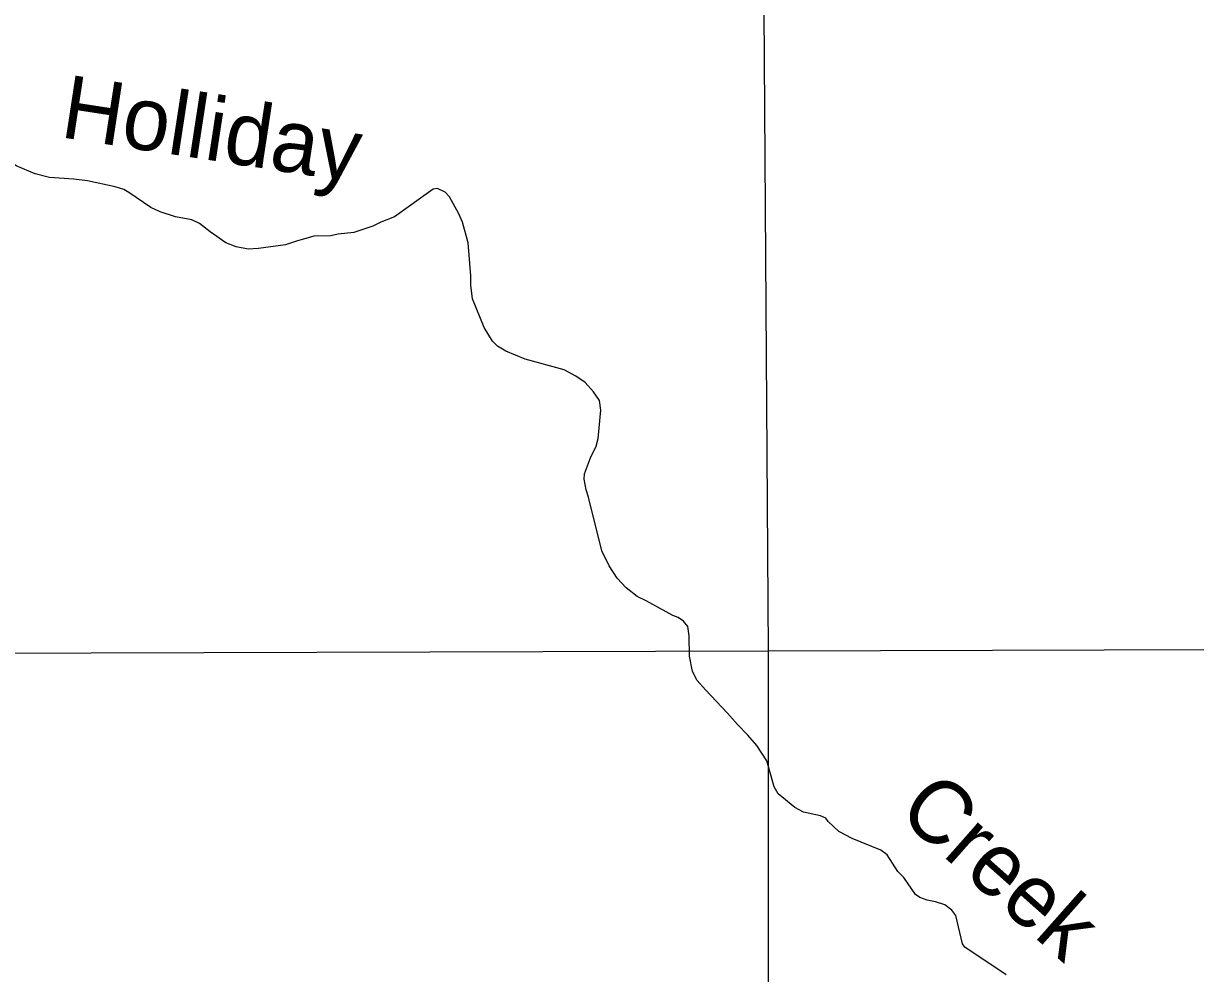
# Model space of a CAD drawing. Extents: x -19 to 366, y -4 to 359.
# Drawn here: x 128.531 to 130.017, y 200.67 to 201.873 of the extents above; entities that cross this region are included whole.
import ezdxf

# ---------------------------------------------------------------- set-up
doc = ezdxf.new("R2010")
doc.units = 0
for name, color, linetype in [('R_Axis Annot', 7, 'Continuous'), ('R_Temp Easement', 7, 'Continuous'), ('Sheet Fence', 7, 'Continuous')]:
    doc.layers.add(name, color=color, linetype=linetype)

msp = doc.modelspace()

# ---------------------------------------------------------------- linework, layer by layer
at = {"layer": 'R_Axis Annot'}
for points in [[(129.4755, 201.0782), (129.4686, 202.0771)], [(129.4755, 201.0782), (128.4735, 201.0751)], [(129.475, 200.083), (129.4755, 201.0782)], [(130.1846, 201.0804), (129.4755, 201.0782)]]:
    msp.add_lwpolyline(points, dxfattribs=at)
at = {"layer": 'R_Temp Easement'}
for points in [[(128.7047, 201.6347), (128.6928, 201.6402), (128.6649, 201.6592), (128.6584, 201.6629), (128.6474, 201.6665), (128.6125, 201.674), (128.595, 201.676), (128.5643, 201.6783), (128.5461, 201.6826), (128.5221, 201.6928), (128.493, 201.7137)], [(129.4877, 200.8976), (129.4827, 200.9066), (129.4735, 200.9395), (129.4607, 200.959), (129.4495, 200.9718), (129.436, 200.9853), (129.4237, 200.9999), (129.3956, 201.0291), (129.3852, 201.0411), (129.379, 201.0527), (129.3753, 201.072), (129.3749, 201.0978), (129.3732, 201.1096), (129.3678, 201.1163), (129.3609, 201.1208), (129.3541, 201.1233), (129.3205, 201.1422), (129.309, 201.1474), (129.2952, 201.1585), (129.2837, 201.1709), (129.2736, 201.1863), (129.2642, 201.2052), (129.2473, 201.2732), (129.2445, 201.2826), (129.242, 201.2959), (129.2423, 201.3027), (129.25, 201.3229), (129.2569, 201.3378), (129.2598, 201.3474), (129.263, 201.3834), (129.2613, 201.3956), (129.2536, 201.4068), (129.2432, 201.4184), (129.2313, 201.4266), (129.2165, 201.4344), (129.167, 201.4481), (129.1427, 201.458), (129.132, 201.4647), (129.1258, 201.4707), (129.1153, 201.4883), (129.1004, 201.5246), (129.0982, 201.5416), (129.0984, 201.5534), (129.0951, 201.5954), (129.0879, 201.6215), (129.0832, 201.6321), (129.0712, 201.6535), (129.0658, 201.6595), (129.0562, 201.6643), (129.0506, 201.6635), (129.0015, 201.6283), (128.9842, 201.6216), (128.9741, 201.6165), (128.95, 201.6086), (128.9303, 201.6064), (128.9205, 201.6044), (128.8993, 201.6037), (128.8775, 201.5977), (128.8635, 201.5929), (128.8292, 201.5883), (128.8163, 201.5873), (128.8011, 201.5902), (128.7878, 201.5953), (128.7679, 201.6094), (128.7545, 201.6199), (128.7446, 201.6246), (128.7241, 201.6282), (128.7047, 201.6347)], [(129.7766, 200.6683), (129.7242, 200.7033), (129.7215, 200.7078), (129.713, 200.7433), (129.7076, 200.7504), (129.6988, 200.7572), (129.687, 200.7608), (129.6764, 200.7629), (129.6673, 200.7662), (129.6619, 200.7699), (129.6468, 200.7917), (129.6395, 200.7992), (129.6259, 200.8202), (129.6179, 200.8262), (129.5813, 200.8409), (129.5645, 200.8497), (129.5511, 200.8624), (129.548, 200.8666), (129.5415, 200.8699), (129.5199, 200.8745), (129.5088, 200.8804), (129.4877, 200.8976)]]:
    msp.add_lwpolyline(points, dxfattribs=at)
at = {"layer": 'Sheet Fence'}
for points in [[(132.1027, 1.3746), (131.9232, 9.99), (131.7429, 18.6056), (131.5621, 27.2214), (131.3806, 35.8373), (131.1985, 44.4533), (131.0158, 53.0695), (130.8324, 61.6859), (130.6485, 70.3024), (130.4639, 78.919), (130.2786, 87.5358), (130.0928, 96.1527), (129.9063, 104.7698), (129.7193, 113.387), (129.5316, 122.0044), (129.3433, 130.6219), (129.1543, 139.2396), (128.9648, 147.8575), (128.7746, 156.4754), (128.5838, 165.0936), (128.3925, 173.7119), (128.2005, 182.3303), (128.0078, 190.9489), (127.8146, 199.5676), (127.6208, 208.1865), (127.4264, 216.8056), (127.2313, 225.4247), (127.0357, 234.0441), (126.8394, 242.6636), (126.6425, 251.2833), (126.4451, 259.9031), (126.247, 268.523), (126.0483, 277.1431), (125.849, 285.7634), (125.6492, 294.3838), (125.4487, 303.0044), (125.2476, 311.6252), (125.0459, 320.2461), (124.8437, 328.8671), (124.6408, 337.4883), (124.4373, 346.1097)], [(0, 198.1326), (7.1014, 198.137), (14.2028, 198.1503), (21.3042, 198.1724), (28.4055, 198.2034), (35.5068, 198.2433), (42.6081, 198.292), (49.7092, 198.3496), (56.8103, 198.4161), (63.9113, 198.4913), (71.0123, 198.5755), (78.1131, 198.6685), (85.2137, 198.7704), (92.3143, 198.8811), (99.4147, 199.0007), (106.5149, 199.1291), (113.615, 199.2664), (120.7149, 199.4126), (127.8146, 199.5676), (134.9141, 199.7315), (142.0135, 199.9042), (149.1125, 200.0858), (156.2114, 200.2762), (163.31, 200.4755), (170.4084, 200.6837), (177.5065, 200.9007), (184.6043, 201.1265), (191.7018, 201.3612), (198.799, 201.6048), (205.896, 201.8572), (212.9926, 202.1185), (220.0888, 202.3886), (227.1848, 202.6676), (234.2803, 202.9554), (241.3755, 203.2521), (248.4704, 203.5576), (255.5648, 203.872), (262.6589, 204.1952), (269.7525, 204.5273), (276.8457, 204.8682), (283.9385, 205.218), (291.0309, 205.5766), (298.1228, 205.9441), (305.2142, 206.3204), (312.3051, 206.7056), (319.3956, 207.0996), (326.4856, 207.5024), (333.5751, 207.9141), (340.664, 208.3347)]]:
    msp.add_spline(points, degree=3, dxfattribs=at)

# ---------------------------------------------------------------- texts
at = {"layer": 'R_Temp Easement'}
for s, rotation, p in [('Holliday', 351.2787, (128.5765, 201.7294)), ('Creek', 318.4343, (129.6368, 200.8714))]:
    msp.add_text(s, height=0.08, rotation=rotation, dxfattribs=at).set_placement(p)

doc.saveas('drawing.dxf')
